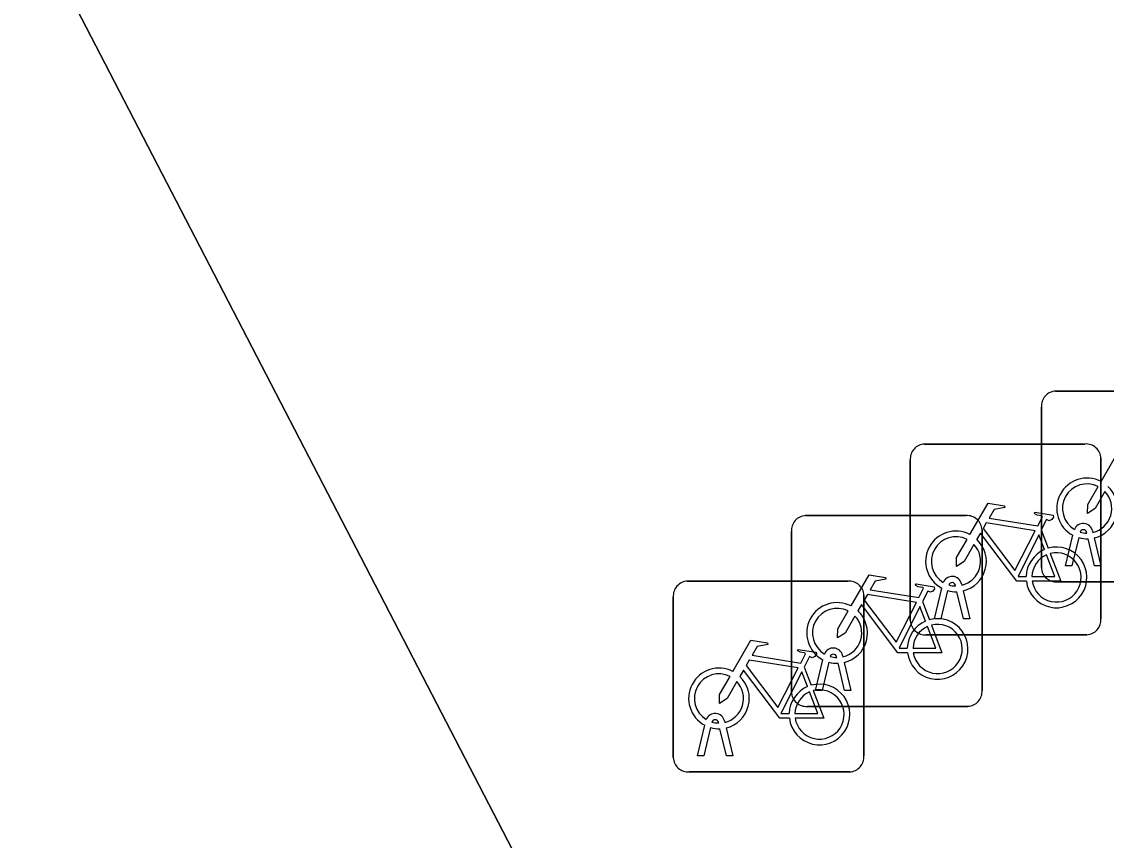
# Model space of a CAD drawing. Extents: x 158835 to 160077, y 386387 to 387778.
# Drawn here: x 159674.47 to 159680.16, y 387557.06 to 387561.35 of the extents above; entities that cross this region are included whole.
import ezdxf

# ---------------------------------------------------------------- set-up
doc = ezdxf.new("R2010")
doc.units = 0
for name, color, linetype in [('IMGEO_Fietsenrek', 7, 'Continuous'), ('IMGEO_Pand', 7, 'Continuous'), ('IMGEO_Voetpad_open', 7, 'Continuous')]:
    doc.layers.add(name, color=color, linetype=linetype)

msp = doc.modelspace()

# ---------------------------------------------------------------- linework, layer by layer
at = {"layer": 'IMGEO_Fietsenrek'}
for p, q in [((159679.8909, 387559.4155), (159680.7318, 387559.4155)), ((159680.7318, 387559.4155), (159679.8909, 387559.4155)), ((159679.8165, 387558.4909), (159679.8165, 387559.3318)), ((159679.8165, 387559.3318), (159679.8165, 387558.4909)), ((159679.2039, 387559.1385), (159680.0448, 387559.1385)), ((159680.0448, 387559.1385), (159679.2039, 387559.1385)), ((159679.1295, 387558.2139), (159679.1295, 387559.0548)), ((159679.1295, 387559.0548), (159679.1295, 387558.2139)), ((159680.1285, 387559.0641), (159680.1285, 387558.2232)), ((159680.1285, 387558.2232), (159680.1285, 387559.0641)), ((159678.5809, 387558.7635), (159679.4218, 387558.7635)), ((159679.4218, 387558.7635), (159678.5809, 387558.7635)), ((159678.5065, 387557.8389), (159678.5065, 387558.6798)), ((159678.5065, 387558.6798), (159678.5065, 387557.8389)), ((159679.5055, 387558.6891), (159679.5055, 387557.8482)), ((159679.5055, 387557.8482), (159679.5055, 387558.6891)), ((159679.8162, 387558.6882), (159679.8525, 387558.593)), ((159679.9435, 387558.5003), (159679.9818, 387558.6603)), ((159680.0539, 387558.6719), (159680.0529, 387558.6762)), ((159680.0846, 387558.6834), (159680.0864, 387558.6755)), ((159680.0122, 387558.6481), (159679.9769, 387558.5003)), ((159680.095, 387558.5003), (159680.0611, 387558.642)), ((159680.0934, 387558.6463), (159680.1284, 387558.5003)), ((159679.9769, 387558.5003), (159679.9435, 387558.5003)), ((159680.1284, 387558.5003), (159680.095, 387558.5003)), ((159677.9619, 387558.4205), (159678.8028, 387558.4205)), ((159678.8028, 387558.4205), (159677.9619, 387558.4205)), ((159679.2565, 387558.2233), (159679.2948, 387558.3833)), ((159679.3669, 387558.3949), (159679.3659, 387558.3992)), ((159679.3976, 387558.4064), (159679.3994, 387558.3985)), ((159680.7411, 387558.4165), (159679.9002, 387558.4165)), ((159679.9002, 387558.4165), (159680.7411, 387558.4165)), ((159677.8875, 387557.4959), (159677.8875, 387558.3368)), ((159677.8875, 387558.3368), (159677.8875, 387557.4959)), ((159678.8865, 387558.3461), (159678.8865, 387557.5052)), ((159678.8865, 387557.5052), (159678.8865, 387558.3461)), ((159679.3252, 387558.3711), (159679.2899, 387558.2233)), ((159679.408, 387558.2233), (159679.3741, 387558.365)), ((159679.4064, 387558.3693), (159679.4414, 387558.2233)), ((159679.1932, 387558.3132), (159679.2295, 387558.218)), ((159679.2899, 387558.2233), (159679.2565, 387558.2233)), ((159679.4414, 387558.2233), (159679.408, 387558.2233)), ((159680.0541, 387558.1395), (159679.2132, 387558.1395)), ((159679.2132, 387558.1395), (159680.0541, 387558.1395)), ((159678.7746, 387558.0314), (159678.7764, 387558.0235)), ((159678.6335, 387557.8483), (159678.6718, 387558.0083)), ((159678.7022, 387557.9961), (159678.6669, 387557.8483)), ((159678.7439, 387558.0199), (159678.7429, 387558.0242)), ((159678.785, 387557.8483), (159678.7511, 387557.99)), ((159678.7834, 387557.9943), (159678.8184, 387557.8483)), ((159678.5742, 387557.9702), (159678.6105, 387557.875)), ((159678.6669, 387557.8483), (159678.6335, 387557.8483)), ((159678.8184, 387557.8483), (159678.785, 387557.8483)), ((159679.4311, 387557.7645), (159678.5902, 387557.7645)), ((159678.5902, 387557.7645), (159679.4311, 387557.7645)), ((159678.0145, 387557.5053), (159678.0528, 387557.6653)), ((159678.0832, 387557.6531), (159678.0479, 387557.5053)), ((159678.1249, 387557.6769), (159678.1239, 387557.6812)), ((159678.166, 387557.5053), (159678.1321, 387557.647)), ((159678.1556, 387557.6884), (159678.1574, 387557.6805)), ((159678.1644, 387557.6513), (159678.1994, 387557.5053)), ((159678.0479, 387557.5053), (159678.0145, 387557.5053)), ((159678.1994, 387557.5053), (159678.166, 387557.5053)), ((159678.8121, 387557.4215), (159677.9712, 387557.4215)), ((159677.9712, 387557.4215), (159678.8121, 387557.4215))]:
    msp.add_line(p, q, dxfattribs=at)
for points in [[(159680.1291, 387558.9422), (159680.2238, 387559.1057), (159680.31, 387559.0919), (159680.3117, 387559.0832), (159680.2556, 387559.0723), (159680.2294, 387559.027), (159680.4846, 387558.9862)], [(159680.1498, 387558.8897), (159680.0982, 387558.8005), (159680.0583, 387558.7745), (159680.0595, 387558.822), (159680.114, 387558.9162)], [(159679.4421, 387558.6652), (159679.5368, 387558.8287), (159679.623, 387558.8149), (159679.6247, 387558.8062), (159679.5686, 387558.7953), (159679.5424, 387558.75), (159679.7976, 387558.7092)], [(159679.7976, 387558.7092), (159679.8226, 387558.758), (159679.8175, 387558.762), (159679.7943, 387558.7657), (159679.7816, 387558.7732), (159679.7806, 387558.7763), (159679.7828, 387558.7809), (159679.8776, 387558.7658), (159679.8799, 387558.7555), (159679.8705, 387558.7431), (159679.8581, 387558.7367), (159679.8436, 387558.7429), (159679.8162, 387558.6882)], [(159679.7847, 387558.684), (159679.5279, 387558.725), (159679.5112, 387558.6962), (159679.6782, 387558.4759), (159679.7847, 387558.684)], [(159679.7378, 387558.4205), (159679.6881, 387558.4206), (159679.4974, 387558.6723), (159679.4784, 387558.6395)], [(159679.8327, 387558.586), (159679.8034, 387558.6628), (159679.694, 387558.4447), (159679.7367, 387558.4446)], [(159679.4628, 387558.6127), (159679.4112, 387558.5235), (159679.3713, 387558.4975), (159679.3725, 387558.545), (159679.427, 387558.6392)], [(159679.7667, 387558.4445), (159679.8866, 387558.4443), (159679.8434, 387558.5579)], [(159679.8632, 387558.5648), (159679.9182, 387558.4202), (159679.7681, 387558.4205)], [(159678.8191, 387558.2902), (159678.9138, 387558.4537), (159679, 387558.4399), (159679.0017, 387558.4312), (159678.9456, 387558.4203), (159678.9194, 387558.375), (159679.1746, 387558.3342)], [(159679.1746, 387558.3342), (159679.1996, 387558.383), (159679.1945, 387558.387), (159679.1713, 387558.3907), (159679.1586, 387558.3982), (159679.1576, 387558.4013), (159679.1598, 387558.4059), (159679.2546, 387558.3908), (159679.2569, 387558.3805), (159679.2475, 387558.3681), (159679.2351, 387558.3617), (159679.2206, 387558.3679), (159679.1932, 387558.3132)], [(159679.1617, 387558.309), (159678.9049, 387558.35), (159678.8882, 387558.3212), (159679.0552, 387558.1009), (159679.1617, 387558.309)], [(159678.8398, 387558.2377), (159678.7882, 387558.1485), (159678.7483, 387558.1225), (159678.7495, 387558.17), (159678.804, 387558.2642)], [(159679.1148, 387558.0455), (159679.0651, 387558.0456), (159678.8744, 387558.2973), (159678.8554, 387558.2645)], [(159679.2097, 387558.211), (159679.1804, 387558.2878), (159679.071, 387558.0697), (159679.1137, 387558.0696)], [(159679.1437, 387558.0695), (159679.2636, 387558.0693), (159679.2204, 387558.1829)], [(159679.2402, 387558.1898), (159679.2952, 387558.0452), (159679.1451, 387558.0455)], [(159678.2001, 387557.9472), (159678.2948, 387558.1107), (159678.381, 387558.0969), (159678.3827, 387558.0882), (159678.3266, 387558.0773), (159678.3004, 387558.032), (159678.5556, 387557.9912)], [(159678.5556, 387557.9912), (159678.5806, 387558.04), (159678.5755, 387558.044), (159678.5523, 387558.0477), (159678.5396, 387558.0552), (159678.5386, 387558.0583), (159678.5408, 387558.0629), (159678.6356, 387558.0478), (159678.6379, 387558.0375), (159678.6285, 387558.0251), (159678.6161, 387558.0187), (159678.6016, 387558.0249), (159678.5742, 387557.9702)], [(159678.5427, 387557.966), (159678.2859, 387558.007), (159678.2692, 387557.9782), (159678.4362, 387557.7579), (159678.5427, 387557.966)], [(159678.2208, 387557.8947), (159678.1692, 387557.8055), (159678.1293, 387557.7795), (159678.1305, 387557.827), (159678.185, 387557.9212)], [(159678.4958, 387557.7025), (159678.4461, 387557.7026), (159678.2554, 387557.9543), (159678.2364, 387557.9215)], [(159678.5907, 387557.868), (159678.5614, 387557.9448), (159678.452, 387557.7267), (159678.4947, 387557.7266)], [(159678.5247, 387557.7265), (159678.6446, 387557.7263), (159678.6014, 387557.8399)], [(159678.6212, 387557.8468), (159678.6762, 387557.7022), (159678.5261, 387557.7025)]]:
    msp.add_lwpolyline(points, dxfattribs=at)
for centre, radius, start, end in [((159679.8942, 387559.3376), 0.0779, 92.4484, 184.2845), ((159679.8942, 387559.3376), 0.0779, 92.4484, 184.2845), ((159679.2072, 387559.0606), 0.0779, 92.4484, 184.2845), ((159679.2072, 387559.0606), 0.0779, 92.4484, 184.2845), ((159680.0506, 387559.0608), 0.0779, 2.4484, 94.2845), ((159680.0506, 387559.0608), 0.0779, 2.4484, 94.2845), ((159680.0561, 387558.8009), 0.159, 62.6766, 242.1369), ((159680.0561, 387558.8009), 0.129, 63.3192, 238.903), ((159680.0561, 387558.8009), 0.129, 283.6043, 43.4302), ((159680.0561, 387558.8009), 0.159, 283.5766, 46.6042), ((159678.5842, 387558.6856), 0.0779, 92.4484, 184.2845), ((159678.5842, 387558.6856), 0.0779, 92.4484, 184.2845), ((159679.4276, 387558.6858), 0.0779, 2.4484, 94.2845), ((159679.4276, 387558.6858), 0.0779, 2.4484, 94.2845), ((159680.0359, 387558.6723), 0.0499, 12.8025, 158.6934), ((159679.3691, 387558.5239), 0.159, 62.6766, 242.1369), ((159680.0359, 387558.6723), 0.0174, 12.8025, 163.4502), ((159680.0561, 387558.8009), 0.129, 253.415, 269.0204), ((159679.3691, 387558.5239), 0.129, 63.3192, 238.903), ((159679.3691, 387558.5239), 0.129, 283.6043, 43.4302), ((159679.3691, 387558.5239), 0.159, 283.5766, 46.6042), ((159680.0561, 387558.8009), 0.159, 253.9967, 271.7867), ((159679.8957, 387558.4399), 0.159, 113.3408, 178.3217), ((159679.8957, 387558.4399), 0.159, 187.0065, 105.7708), ((159679.8957, 387558.4399), 0.129, 113.923, 177.9556), ((159679.8957, 387558.4399), 0.129, 188.6715, 104.5883), ((159679.8944, 387558.4942), 0.0779, 182.4484, 274.2845), ((159679.8944, 387558.4942), 0.0779, 182.4484, 274.2845), ((159679.3489, 387558.3953), 0.0499, 12.8025, 158.6934), ((159677.9652, 387558.3426), 0.0779, 92.4484, 184.2845), ((159677.9652, 387558.3426), 0.0779, 92.4484, 184.2845), ((159678.8086, 387558.3428), 0.0779, 2.4484, 94.2845), ((159678.8086, 387558.3428), 0.0779, 2.4484, 94.2845), ((159679.3489, 387558.3953), 0.0174, 12.8025, 163.4502), ((159679.3691, 387558.5239), 0.129, 253.415, 269.0204), ((159679.3691, 387558.5239), 0.159, 253.9967, 271.7867), ((159678.7461, 387558.1489), 0.159, 62.6766, 242.1369), ((159678.7461, 387558.1489), 0.129, 63.3192, 238.903), ((159678.7461, 387558.1489), 0.159, 283.5766, 46.6042), ((159678.7461, 387558.1489), 0.129, 283.6043, 43.4302), ((159679.2727, 387558.0649), 0.159, 113.3408, 178.3217), ((159679.2727, 387558.0649), 0.159, 187.0065, 105.7708), ((159679.2074, 387558.2172), 0.0779, 182.4484, 274.2845), ((159679.2074, 387558.2172), 0.0779, 182.4484, 274.2845), ((159680.0508, 387558.2174), 0.0779, 272.4484, 4.2845), ((159680.0508, 387558.2174), 0.0779, 272.4484, 4.2845), ((159679.2727, 387558.0649), 0.129, 113.923, 177.9556), ((159679.2727, 387558.0649), 0.129, 188.6715, 104.5883), ((159678.7259, 387558.0203), 0.0499, 12.8025, 158.6934), ((159678.7259, 387558.0203), 0.0174, 12.8025, 163.4502), ((159678.7461, 387558.1489), 0.159, 253.9967, 271.7867), ((159678.7461, 387558.1489), 0.129, 253.415, 269.0204), ((159678.1271, 387557.8059), 0.159, 62.6766, 242.1369), ((159678.1271, 387557.8059), 0.129, 63.3192, 238.903), ((159678.1271, 387557.8059), 0.159, 283.5766, 46.6042), ((159678.1271, 387557.8059), 0.129, 283.6043, 43.4302), ((159678.6537, 387557.7219), 0.159, 113.3408, 178.3217), ((159678.6537, 387557.7219), 0.159, 187.0065, 105.7708), ((159678.5844, 387557.8422), 0.0779, 182.4484, 274.2845), ((159678.5844, 387557.8422), 0.0779, 182.4484, 274.2845), ((159678.6537, 387557.7219), 0.129, 113.923, 177.9556), ((159678.6537, 387557.7219), 0.129, 188.6715, 104.5883), ((159679.4278, 387557.8424), 0.0779, 272.4484, 4.2845), ((159679.4278, 387557.8424), 0.0779, 272.4484, 4.2845), ((159678.1069, 387557.6773), 0.0499, 12.8025, 158.6934), ((159678.1069, 387557.6773), 0.0174, 12.8025, 163.4502), ((159678.1271, 387557.8059), 0.159, 253.9967, 271.7867), ((159678.1271, 387557.8059), 0.129, 253.415, 269.0204), ((159677.9654, 387557.4992), 0.0779, 182.4484, 274.2845), ((159677.9654, 387557.4992), 0.0779, 182.4484, 274.2845), ((159678.8088, 387557.4994), 0.0779, 272.4484, 4.2845), ((159678.8088, 387557.4994), 0.0779, 272.4484, 4.2845)]:
    msp.add_arc(centre, radius, start, end, dxfattribs=at)
at = {"layer": 'IMGEO_Pand'}
msp.add_lwpolyline([(159693.471, 387521.062), (159683.927, 387539.515), (159680.574, 387537.784), (159680.031, 387538.808), (159679.041, 387540.673), (159677.628, 387543.335), (159682.751, 387546.006), (159673.545, 387563.763), (159668.179, 387560.989), (159668.49, 387560.517), (159666.821, 387559.691), (159658.599, 387555.436), (159656.953, 387554.58), (159655.881, 387556.649), (159636.315, 387546.511), (159641.666, 387536.191), (159638.307, 387534.443)], dxfattribs=at)
at = {"layer": 'IMGEO_Voetpad_open'}
msp.add_lwpolyline([(159655.881, 387556.649), (159656.953, 387554.58), (159658.599, 387555.436), (159657.412, 387557.764), (159665.59, 387561.989), (159666.821, 387559.691), (159668.49, 387560.517), (159668.179, 387560.989), (159673.545, 387563.763), (159682.751, 387546.006), (159677.628, 387543.335), (159679.041, 387540.673), (159691.809, 387547.332), (159692.763, 387545.479), (159680.031, 387538.808), (159680.574, 387537.784), (159683.927, 387539.515), (159693.471, 387521.062)], dxfattribs=at)

doc.saveas('drawing.dxf')
